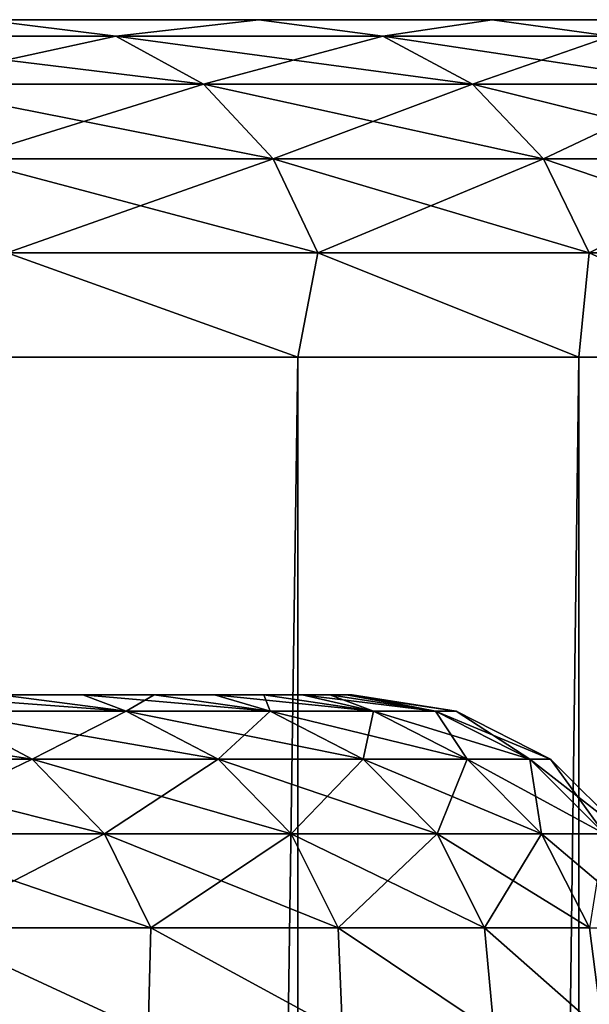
# Model space of a CAD drawing. Header units: millimetres. Extents: x -56 to 60, y -2 to 74.
# Tile 266 of 267: x 40.52 to 42.2, y 70.58 to 73.5. Entities that reach past the tile are written whole.
import ezdxf

# ---------------------------------------------------------------- set-up
doc = ezdxf.new("R2010")
doc.units = ezdxf.units.MM
doc.header["$LTSCALE"] = 127.314815
for name, color, linetype in [('146', 7, 'CONTINUOUS'), ('147', 7, 'CONTINUOUS'), ('148', 7, 'CONTINUOUS'), ('150', 7, 'CONTINUOUS'), ('169', 7, 'CONTINUOUS'), ('170', 7, 'CONTINUOUS'), ('171', 7, 'CONTINUOUS'), ('172', 7, 'CONTINUOUS')]:
    doc.layers.add(name, color=color, linetype=linetype)

msp = doc.modelspace()

# ---------------------------------------------------------------- linework, layer by layer
at = {"layer": '146', "color": 7, "linetype": 'CONTINUOUS', "true_color": 0x96918c}
for points in [[(-41.4831, 71.5, -1.1692), (41.5, 71.5), (-41.5, 71.5), (-41.4831, 71.5, -1.1692)], [(-41.5, 71.5), (41.5, 71.5), (41.4831, 71.5, 1.1692), (-41.5, 71.5)], [(-41.4831, 71.5, 1.1693), (-41.5, 71.5), (41.4831, 71.5, 1.1692), (-41.4831, 71.5, 1.1693)], [(41.4831, 71.5, -1.1693), (41.5, 71.5), (-41.4831, 71.5, -1.1692), (41.4831, 71.5, -1.1693)], [(-41.4339, 71.5, -2.3339), (41.4831, 71.5, -1.1693), (-41.4831, 71.5, -1.1692), (-41.4339, 71.5, -2.3339)], [(-41.4339, 71.5, 2.334), (-41.4831, 71.5, 1.1693), (41.4339, 71.5, 2.3339), (-41.4339, 71.5, 2.334)], [(41.4339, 71.5, 2.3339), (-41.4831, 71.5, 1.1693), (41.4831, 71.5, 1.1692), (41.4339, 71.5, 2.3339)], [(41.4339, 71.5, -2.334), (41.4831, 71.5, -1.1693), (-41.4339, 71.5, -2.3339), (41.4339, 71.5, -2.334)], [(-41.3524, 71.5, -3.494), (41.4339, 71.5, -2.334), (-41.4339, 71.5, -2.3339), (-41.3524, 71.5, -3.494)], [(-41.3524, 71.5, 3.4941), (-41.4339, 71.5, 2.334), (41.3524, 71.5, 3.494), (-41.3524, 71.5, 3.4941)], [(41.3524, 71.5, 3.494), (-41.4339, 71.5, 2.334), (41.4339, 71.5, 2.3339), (41.3524, 71.5, 3.494)], [(41.3524, 71.5, -3.4941), (41.4339, 71.5, -2.334), (-41.3524, 71.5, -3.494), (41.3524, 71.5, -3.4941)], [(-41.2386, 71.5, -4.6495), (41.3524, 71.5, -3.4941), (-41.3524, 71.5, -3.494), (-41.2386, 71.5, -4.6495)], [(-41.2386, 71.5, 4.6496), (-41.3524, 71.5, 3.4941), (41.2386, 71.5, 4.6495), (-41.2386, 71.5, 4.6496)], [(41.2386, 71.5, 4.6495), (-41.3524, 71.5, 3.4941), (41.3524, 71.5, 3.494), (41.2386, 71.5, 4.6495)], [(41.2386, 71.5, -4.6496), (41.3524, 71.5, -3.4941), (-41.2386, 71.5, -4.6495), (41.2386, 71.5, -4.6496)], [(-41.0926, 71.5, -5.8004), (41.2386, 71.5, -4.6496), (-41.2386, 71.5, -4.6495), (-41.0926, 71.5, -5.8004)], [(-41.0926, 71.5, 5.8006), (-41.2386, 71.5, 4.6496), (41.0926, 71.5, 5.8004), (-41.0926, 71.5, 5.8006)], [(41.0926, 71.5, 5.8004), (-41.2386, 71.5, 4.6496), (41.2386, 71.5, 4.6495), (41.0926, 71.5, 5.8004)], [(41.0926, 71.5, -5.8006), (41.2386, 71.5, -4.6496), (-41.0926, 71.5, -5.8004), (41.0926, 71.5, -5.8006)], [(-40.914, 71.5, -6.9483), (41.0926, 71.5, -5.8006), (-41.0926, 71.5, -5.8004), (-40.914, 71.5, -6.9483)], [(-40.914, 71.5, 6.9485), (-41.0926, 71.5, 5.8006), (40.914, 71.5, 6.9483), (-40.914, 71.5, 6.9485)], [(40.914, 71.5, 6.9483), (-41.0926, 71.5, 5.8006), (41.0926, 71.5, 5.8004), (40.914, 71.5, 6.9483)], [(40.914, 71.5, -6.9485), (41.0926, 71.5, -5.8006), (-40.914, 71.5, -6.9483), (40.914, 71.5, -6.9485)], [(-40.7027, 71.5, -8.0938), (40.914, 71.5, -6.9485), (-40.914, 71.5, -6.9483), (-40.7027, 71.5, -8.0938)], [(-40.7027, 71.5, 8.094), (-40.914, 71.5, 6.9485), (40.7027, 71.5, 8.0938), (-40.7027, 71.5, 8.094)], [(40.7027, 71.5, 8.0938), (-40.914, 71.5, 6.9485), (40.914, 71.5, 6.9483), (40.7027, 71.5, 8.0938)], [(40.7027, 71.5, -8.094), (40.914, 71.5, -6.9485), (-40.7027, 71.5, -8.0938), (40.7027, 71.5, -8.094)], [(-40.4592, 71.5, -9.2341), (40.7027, 71.5, -8.094), (-40.7027, 71.5, -8.0938), (-40.4592, 71.5, -9.2341)], [(40.4592, 71.5, 9.2341), (-40.7027, 71.5, 8.094), (40.7027, 71.5, 8.0938), (40.4592, 71.5, 9.2341)], [(40.4592, 71.5, -9.2343), (40.7027, 71.5, -8.094), (-40.4592, 71.5, -9.2341), (40.4592, 71.5, -9.2343)]]:
    msp.add_3dface(points, dxfattribs=at)
at = {"layer": '147', "color": 7, "linetype": 'CONTINUOUS', "true_color": 0x96918c}
for points in [[(40.4098, 73.5, 16.1019), (41.2234, 73.5, 13.8873), (12.6495, 73.5, 15.4916), (40.4098, 73.5, 16.1019)], [(12.6495, 73.5, 15.4916), (41.2234, 73.5, 13.8873), (13.8538, 73.5, 14.4241), (12.6495, 73.5, 15.4916)], [(41.2235, 73.5, -13.8871), (40.4099, 73.5, -16.1017), (13.8529, 73.5, -14.4253), (41.2235, 73.5, -13.8871)], [(14.9708, 73.5, -13.2614), (41.2235, 73.5, -13.8871), (13.8529, 73.5, -14.4253), (14.9708, 73.5, -13.2614)], [(13.8538, 73.5, 14.4241), (41.2234, 73.5, 13.8873), (14.9711, 73.5, 13.2613), (13.8538, 73.5, 14.4241)], [(15.9875, 73.5, -12.0164), (41.2235, 73.5, -13.8871), (14.9708, 73.5, -13.2614), (15.9875, 73.5, -12.0164)], [(41.2234, 73.5, 13.8873), (41.9141, 73.5, 11.6385), (14.9711, 73.5, 13.2613), (41.2234, 73.5, 13.8873)], [(14.9711, 73.5, 13.2613), (41.9141, 73.5, 11.6385), (15.988, 73.5, 12.0154), (14.9711, 73.5, 13.2613)], [(41.9141, 73.5, -11.6383), (41.2235, 73.5, -13.8871), (15.9875, 73.5, -12.0164), (41.9141, 73.5, -11.6383)], [(16.904, 73.5, -10.6884), (41.9141, 73.5, -11.6383), (15.9875, 73.5, -12.0164), (16.904, 73.5, -10.6884)], [(15.988, 73.5, 12.0154), (41.9141, 73.5, 11.6385), (16.9046, 73.5, 10.6877), (15.988, 73.5, 12.0154)], [(42.4827, 73.5, -9.3504), (41.9141, 73.5, -11.6383), (16.904, 73.5, -10.6884), (42.4827, 73.5, -9.3504)], [(17.7082, 73.5, -9.296), (42.4827, 73.5, -9.3504), (16.904, 73.5, -10.6884), (17.7082, 73.5, -9.296)], [(41.9141, 73.5, 11.6385), (42.4827, 73.5, 9.3506), (16.9046, 73.5, 10.6877), (41.9141, 73.5, 11.6385)], [(16.9046, 73.5, 10.6877), (42.4827, 73.5, 9.3506), (17.7083, 73.5, 9.2955), (16.9046, 73.5, 10.6877)], [(18.3994, 73.5, -7.8388), (42.4827, 73.5, -9.3504), (17.7082, 73.5, -9.296), (18.3994, 73.5, -7.8388)], [(42.4827, 73.5, 9.3506), (42.9273, 73.5, 7.0349), (17.7083, 73.5, 9.2955), (42.4827, 73.5, 9.3506)], [(17.7083, 73.5, 9.2955), (42.9273, 73.5, 7.0349), (18.4001, 73.5, 7.8376), (17.7083, 73.5, 9.2955)], [(42.9273, 73.5, -7.0347), (42.4827, 73.5, -9.3504), (18.3994, 73.5, -7.8388), (42.9273, 73.5, -7.0347)], [(18.9704, 73.5, -6.3344), (42.9273, 73.5, -7.0347), (18.3994, 73.5, -7.8388), (18.9704, 73.5, -6.3344)], [(18.4001, 73.5, 7.8376), (42.9273, 73.5, 7.0349), (18.9701, 73.5, 6.3347), (18.4001, 73.5, 7.8376)], [(42.9273, 73.5, 7.0349), (43.2445, 73.5, 4.7072), (18.9701, 73.5, 6.3347), (42.9273, 73.5, 7.0349)], [(18.9701, 73.5, 6.3347), (43.2445, 73.5, 4.7072), (19.4189, 73.5, 4.7847), (18.9701, 73.5, 6.3347)], [(19.4184, 73.5, -4.7864), (42.9273, 73.5, -7.0347), (18.9704, 73.5, -6.3344), (19.4184, 73.5, -4.7864)], [(43.2445, 73.5, -4.7071), (42.9273, 73.5, -7.0347), (19.4184, 73.5, -4.7864), (43.2445, 73.5, -4.7071)], [(19.741, 73.5, -3.2083), (43.2445, 73.5, -4.7071), (19.4184, 73.5, -4.7864), (19.741, 73.5, -3.2083)], [(19.4189, 73.5, 4.7847), (43.2445, 73.5, 4.7072), (19.7407, 73.5, 3.2095), (19.4189, 73.5, 4.7847)], [(43.2445, 73.5, 4.7072), (43.4353, 73.5, 2.3626), (19.7407, 73.5, 3.2095), (43.2445, 73.5, 4.7072)], [(19.7407, 73.5, 3.2095), (43.4353, 73.5, 2.3626), (19.9349, 73.5, 1.6081), (19.7407, 73.5, 3.2095)], [(43.4353, 73.5, -2.3625), (43.2445, 73.5, -4.7071), (19.741, 73.5, -3.2083), (43.4353, 73.5, -2.3625)], [(19.9347, 73.5, -1.61), (43.4353, 73.5, -2.3625), (19.741, 73.5, -3.2083), (19.9347, 73.5, -1.61)], [(43.5, 73.5), (43.4353, 73.5, -2.3625), (19.9347, 73.5, -1.61), (43.5, 73.5)], [(20, 73.5, 0.0008), (43.5, 73.5), (19.9347, 73.5, -1.61), (20, 73.5, 0.0008)], [(43.4353, 73.5, 2.3626), (43.5, 73.5), (19.9349, 73.5, 1.6081), (43.4353, 73.5, 2.3626)], [(19.9349, 73.5, 1.6081), (43.5, 73.5), (20, 73.5, 0.0008), (19.9349, 73.5, 1.6081)]]:
    msp.add_3dface(points, dxfattribs=at)
at = {"layer": '148', "color": 7, "linetype": 'CONTINUOUS', "true_color": 0x96918c}
for points in [[(40.3871, 72.5, 18.6851), (40.3872, 6.7, 18.6848), (41.3395, 72.5, 16.4712), (40.3871, 72.5, 18.6851)], [(40.3872, 6.7, 18.6848), (41.3396, 6.7, 16.4708), (41.3395, 72.5, 16.4712), (40.3872, 6.7, 18.6848)], [(41.3395, 72.5, 16.4712), (41.3396, 6.7, 16.4708), (42.1706, 72.5, 14.2089), (41.3395, 72.5, 16.4712)], [(41.3396, 6.7, 16.4708), (42.1707, 6.7, 14.2086), (42.1706, 72.5, 14.2089), (41.3396, 6.7, 16.4708)], [(42.1706, 72.5, 14.2089), (42.1707, 6.7, 14.2086), (42.878, 72.5, 11.905), (42.1706, 72.5, 14.2089)], [(42.1707, 6.7, 14.2086), (42.8781, 6.7, 11.9047), (42.878, 72.5, 11.905), (42.1707, 6.7, 14.2086)]]:
    msp.add_3dface(points, dxfattribs=at)
at = {"layer": '150', "color": 7, "linetype": 'CONTINUOUS', "true_color": 0x96918c}
for points in [[(41.3395, 72.5, -16.4712), (40.3872, 6.7, -18.6848), (40.3871, 72.5, -18.6851), (41.3395, 72.5, -16.4712)], [(41.3396, 6.7, -16.4708), (40.3872, 6.7, -18.6848), (41.3395, 72.5, -16.4712), (41.3396, 6.7, -16.4708)], [(42.1706, 72.5, -14.2089), (41.3396, 6.7, -16.4708), (41.3395, 72.5, -16.4712), (42.1706, 72.5, -14.2089)], [(42.1707, 6.7, -14.2086), (41.3396, 6.7, -16.4708), (42.1706, 72.5, -14.2089), (42.1707, 6.7, -14.2086)], [(42.878, 72.5, -11.905), (42.1707, 6.7, -14.2086), (42.1706, 72.5, -14.2089), (42.878, 72.5, -11.905)], [(42.8781, 6.7, -11.9047), (42.1707, 6.7, -14.2086), (42.878, 72.5, -11.905), (42.8781, 6.7, -11.9047)]]:
    msp.add_3dface(points, dxfattribs=at)
at = {"layer": '169', "color": 7, "linetype": 'CONTINUOUS', "true_color": 0x96918c}
for points in [[(40.2842, 71.4513, 11.1849), (40.4592, 71.5, 9.2341), (40.8307, 71.4513, 8.9875), (40.2842, 71.4513, 11.1849)], [(40.4592, 71.5, 9.2341), (40.7027, 71.5, 8.0938), (40.8307, 71.4513, 8.9875), (40.4592, 71.5, 9.2341)], [(40.7027, 71.5, 8.0938), (40.914, 71.5, 6.9483), (40.8307, 71.4513, 8.9875), (40.7027, 71.5, 8.0938)], [(40.8307, 71.4513, 8.9875), (40.914, 71.5, 6.9483), (41.2574, 71.4513, 6.7638), (40.8307, 71.4513, 8.9875)], [(40.914, 71.5, 6.9483), (41.0926, 71.5, 5.8004), (41.2574, 71.4513, 6.7638), (40.914, 71.5, 6.9483)], [(41.0926, 71.5, 5.8004), (41.2386, 71.5, 4.6495), (41.2574, 71.4513, 6.7638), (41.0926, 71.5, 5.8004)], [(41.2386, 71.5, 4.6495), (41.3524, 71.5, 3.494), (41.563, 71.4513, 4.5203), (41.2386, 71.5, 4.6495)], [(41.2574, 71.4513, 6.7638), (41.2386, 71.5, 4.6495), (41.563, 71.4513, 4.5203), (41.2574, 71.4513, 6.7638)], [(41.3524, 71.5, 3.494), (41.4339, 71.5, 2.3339), (41.563, 71.4513, 4.5203), (41.3524, 71.5, 3.494)], [(41.4339, 71.5, 2.3339), (41.4831, 71.5, 1.1692), (41.7468, 71.4513, 2.2634), (41.4339, 71.5, 2.3339)], [(41.563, 71.4513, 4.5203), (41.4339, 71.5, 2.3339), (41.7468, 71.4513, 2.2634), (41.563, 71.4513, 4.5203)], [(41.4831, 71.5, 1.1692), (41.5, 71.5), (41.7468, 71.4513, 2.2634), (41.4831, 71.5, 1.1692)], [(41.5, 71.5), (41.8081, 71.4513), (41.7468, 71.4513, 2.2634), (41.5, 71.5)], [(39.8841, 71.3094, 13.4385), (40.2842, 71.4513, 11.1849), (40.5532, 71.3094, 11.2595), (39.8841, 71.3094, 13.4385)], [(40.2842, 71.4513, 11.1849), (40.8307, 71.4513, 8.9875), (40.5532, 71.3094, 11.2595), (40.2842, 71.4513, 11.1849)], [(40.5532, 71.3094, 11.2595), (40.8307, 71.4513, 8.9875), (41.1033, 71.3094, 9.0475), (40.5532, 71.3094, 11.2595)], [(40.8307, 71.4513, 8.9875), (41.2574, 71.4513, 6.7638), (41.1033, 71.3094, 9.0475), (40.8307, 71.4513, 8.9875)], [(41.1033, 71.3094, 9.0475), (41.2574, 71.4513, 6.7638), (41.5328, 71.3094, 6.809), (41.1033, 71.3094, 9.0475)], [(41.2574, 71.4513, 6.7638), (41.563, 71.4513, 4.5203), (41.5328, 71.3094, 6.809), (41.2574, 71.4513, 6.7638)], [(41.5328, 71.3094, 6.809), (41.563, 71.4513, 4.5203), (41.8406, 71.3094, 4.5504), (41.5328, 71.3094, 6.809)], [(41.563, 71.4513, 4.5203), (41.7468, 71.4513, 2.2634), (41.8406, 71.3094, 4.5504), (41.563, 71.4513, 4.5203)], [(41.7468, 71.4513, 2.2634), (41.8081, 71.4513), (42.0256, 71.3094, 2.2786), (41.7468, 71.4513, 2.2634)], [(41.8406, 71.3094, 4.5504), (41.7468, 71.4513, 2.2634), (42.0256, 71.3094, 2.2786), (41.8406, 71.3094, 4.5504)], [(41.8081, 71.4513), (42.0873, 71.3094), (42.0256, 71.3094, 2.2786), (41.8081, 71.4513)], [(39.8841, 71.3094, 13.4385), (40.5532, 71.3094, 11.2595), (40.0941, 71.088, 13.5093), (39.8841, 71.3094, 13.4385)], [(40.0941, 71.088, 13.5093), (40.5532, 71.3094, 11.2595), (40.7667, 71.088, 11.3188), (40.0941, 71.088, 13.5093)], [(40.5532, 71.3094, 11.2595), (41.1033, 71.3094, 9.0475), (40.7667, 71.088, 11.3188), (40.5532, 71.3094, 11.2595)], [(40.7667, 71.088, 11.3188), (41.1033, 71.3094, 9.0475), (41.3197, 71.088, 9.0951), (40.7667, 71.088, 11.3188)], [(41.1033, 71.3094, 9.0475), (41.5328, 71.3094, 6.809), (41.3197, 71.088, 9.0951), (41.1033, 71.3094, 9.0475)], [(41.3197, 71.088, 9.0951), (41.5328, 71.3094, 6.809), (41.7515, 71.088, 6.8448), (41.3197, 71.088, 9.0951)], [(41.5328, 71.3094, 6.809), (41.8406, 71.3094, 4.5504), (41.7515, 71.088, 6.8448), (41.5328, 71.3094, 6.809)], [(41.7515, 71.088, 6.8448), (41.8406, 71.3094, 4.5504), (42.0608, 71.088, 4.5744), (41.7515, 71.088, 6.8448)], [(41.8406, 71.3094, 4.5504), (42.0256, 71.3094, 2.2786), (42.0608, 71.088, 4.5744), (41.8406, 71.3094, 4.5504)], [(42.0256, 71.3094, 2.2786), (42.0873, 71.3094), (42.2468, 71.088, 2.2906), (42.0256, 71.3094, 2.2786)], [(42.0608, 71.088, 4.5744), (42.0256, 71.3094, 2.2786), (42.2468, 71.088, 2.2906), (42.0608, 71.088, 4.5744)], [(42.0873, 71.3094), (42.3088, 71.088), (42.2468, 71.088, 2.2906), (42.0873, 71.3094)], [(40.0941, 71.088, 13.5093), (40.7667, 71.088, 11.3188), (40.2289, 70.809, 13.5547), (40.0941, 71.088, 13.5093)], [(40.2289, 70.809, 13.5547), (40.7667, 71.088, 11.3188), (40.9037, 70.809, 11.3569), (40.2289, 70.809, 13.5547)], [(40.7667, 71.088, 11.3188), (41.3197, 71.088, 9.0951), (40.9037, 70.809, 11.3569), (40.7667, 71.088, 11.3188)], [(40.9037, 70.809, 11.3569), (41.3197, 71.088, 9.0951), (41.4586, 70.809, 9.1257), (40.9037, 70.809, 11.3569)], [(41.3197, 71.088, 9.0951), (41.7515, 71.088, 6.8448), (41.4586, 70.809, 9.1257), (41.3197, 71.088, 9.0951)], [(41.4586, 70.809, 9.1257), (41.7515, 71.088, 6.8448), (41.8918, 70.809, 6.8678), (41.4586, 70.809, 9.1257)], [(41.7515, 71.088, 6.8448), (42.0608, 71.088, 4.5744), (41.8918, 70.809, 6.8678), (41.7515, 71.088, 6.8448)], [(41.8918, 70.809, 6.8678), (42.0608, 71.088, 4.5744), (42.2022, 70.809, 4.5898), (41.8918, 70.809, 6.8678)], [(42.0608, 71.088, 4.5744), (42.2468, 71.088, 2.2906), (42.2022, 70.809, 4.5898), (42.0608, 71.088, 4.5744)], [(40.8964, 70.5, 11.5644), (40.1972, 70.5, 13.7997), (40.2289, 70.809, 13.5547), (40.8964, 70.5, 11.5644)], [(40.8964, 70.5, 11.5644), (40.2289, 70.809, 13.5547), (40.9037, 70.809, 11.3569), (40.8964, 70.5, 11.5644)], [(41.4713, 70.5, 9.2939), (40.8964, 70.5, 11.5644), (40.9037, 70.809, 11.3569), (41.4713, 70.5, 9.2939)], [(41.4713, 70.5, 9.2939), (40.9037, 70.809, 11.3569), (41.4586, 70.809, 9.1257), (41.4713, 70.5, 9.2939)], [(41.9204, 70.5, 6.9953), (41.4713, 70.5, 9.2939), (41.4586, 70.809, 9.1257), (41.9204, 70.5, 6.9953)], [(41.9204, 70.5, 6.9953), (41.4586, 70.809, 9.1257), (41.8918, 70.809, 6.8678), (41.9204, 70.5, 6.9953)], [(42.2421, 70.5, 4.6753), (41.9204, 70.5, 6.9953), (41.8918, 70.809, 6.8678), (42.2421, 70.5, 4.6753)], [(42.2421, 70.5, 4.6753), (41.8918, 70.809, 6.8678), (42.2022, 70.809, 4.5898), (42.2421, 70.5, 4.6753)]]:
    msp.add_3dface(points, dxfattribs=at)
at = {"layer": '170', "color": 7, "linetype": 'CONTINUOUS', "true_color": 0x96918c}
for points in [[(40.4592, 71.5, -9.2343), (40.1841, 71.5, -10.3667), (40.8307, 71.4513, -8.9875), (40.4592, 71.5, -9.2343)], [(40.8307, 71.4513, -8.9875), (40.1841, 71.5, -10.3667), (40.2842, 71.4513, -11.1849), (40.8307, 71.4513, -8.9875)], [(40.7027, 71.5, -8.094), (40.4592, 71.5, -9.2343), (40.8307, 71.4513, -8.9875), (40.7027, 71.5, -8.094)], [(40.914, 71.5, -6.9485), (40.7027, 71.5, -8.094), (41.2574, 71.4513, -6.7638), (40.914, 71.5, -6.9485)], [(41.2574, 71.4513, -6.7638), (40.7027, 71.5, -8.094), (40.8307, 71.4513, -8.9875), (41.2574, 71.4513, -6.7638)], [(41.0926, 71.5, -5.8006), (40.914, 71.5, -6.9485), (41.2574, 71.4513, -6.7638), (41.0926, 71.5, -5.8006)], [(41.2386, 71.5, -4.6496), (41.0926, 71.5, -5.8006), (41.563, 71.4513, -4.5203), (41.2386, 71.5, -4.6496)], [(41.563, 71.4513, -4.5203), (41.0926, 71.5, -5.8006), (41.2574, 71.4513, -6.7638), (41.563, 71.4513, -4.5203)], [(41.3524, 71.5, -3.4941), (41.2386, 71.5, -4.6496), (41.563, 71.4513, -4.5203), (41.3524, 71.5, -3.4941)], [(41.4339, 71.5, -2.334), (41.3524, 71.5, -3.4941), (41.7468, 71.4513, -2.2634), (41.4339, 71.5, -2.334)], [(41.7468, 71.4513, -2.2634), (41.3524, 71.5, -3.4941), (41.563, 71.4513, -4.5203), (41.7468, 71.4513, -2.2634)], [(41.4831, 71.5, -1.1693), (41.4339, 71.5, -2.334), (41.7468, 71.4513, -2.2634), (41.4831, 71.5, -1.1693)], [(41.5, 71.5), (41.4831, 71.5, -1.1693), (41.8081, 71.4513), (41.5, 71.5)], [(41.8081, 71.4513), (41.4831, 71.5, -1.1693), (41.7468, 71.4513, -2.2634), (41.8081, 71.4513)], [(40.2842, 71.4513, -11.1849), (39.6196, 71.4513, -13.3494), (40.5532, 71.3094, -11.2595), (40.2842, 71.4513, -11.1849)], [(40.5532, 71.3094, -11.2595), (39.6196, 71.4513, -13.3494), (39.8841, 71.3094, -13.4385), (40.5532, 71.3094, -11.2595)], [(40.8307, 71.4513, -8.9875), (40.2842, 71.4513, -11.1849), (41.1033, 71.3094, -9.0475), (40.8307, 71.4513, -8.9875)], [(41.1033, 71.3094, -9.0475), (40.2842, 71.4513, -11.1849), (40.5532, 71.3094, -11.2595), (41.1033, 71.3094, -9.0475)], [(41.2574, 71.4513, -6.7638), (40.8307, 71.4513, -8.9875), (41.5328, 71.3094, -6.809), (41.2574, 71.4513, -6.7638)], [(41.5328, 71.3094, -6.809), (40.8307, 71.4513, -8.9875), (41.1033, 71.3094, -9.0475), (41.5328, 71.3094, -6.809)], [(41.563, 71.4513, -4.5203), (41.2574, 71.4513, -6.7638), (41.8406, 71.3094, -4.5504), (41.563, 71.4513, -4.5203)], [(41.8406, 71.3094, -4.5504), (41.2574, 71.4513, -6.7638), (41.5328, 71.3094, -6.809), (41.8406, 71.3094, -4.5504)], [(41.7468, 71.4513, -2.2634), (41.563, 71.4513, -4.5203), (42.0256, 71.3094, -2.2786), (41.7468, 71.4513, -2.2634)], [(42.0256, 71.3094, -2.2786), (41.563, 71.4513, -4.5203), (41.8406, 71.3094, -4.5504), (42.0256, 71.3094, -2.2786)], [(41.8081, 71.4513), (41.7468, 71.4513, -2.2634), (42.0873, 71.3094), (41.8081, 71.4513)], [(42.0873, 71.3094), (41.7468, 71.4513, -2.2634), (42.0256, 71.3094, -2.2786), (42.0873, 71.3094)], [(40.5532, 71.3094, -11.2595), (39.8841, 71.3094, -13.4385), (40.7667, 71.088, -11.3188), (40.5532, 71.3094, -11.2595)], [(40.7667, 71.088, -11.3188), (39.8841, 71.3094, -13.4385), (40.0941, 71.088, -13.5093), (40.7667, 71.088, -11.3188)], [(41.1033, 71.3094, -9.0475), (40.5532, 71.3094, -11.2595), (41.3197, 71.088, -9.0951), (41.1033, 71.3094, -9.0475)], [(41.3197, 71.088, -9.0951), (40.5532, 71.3094, -11.2595), (40.7667, 71.088, -11.3188), (41.3197, 71.088, -9.0951)], [(41.5328, 71.3094, -6.809), (41.1033, 71.3094, -9.0475), (41.7515, 71.088, -6.8448), (41.5328, 71.3094, -6.809)], [(41.7515, 71.088, -6.8448), (41.1033, 71.3094, -9.0475), (41.3197, 71.088, -9.0951), (41.7515, 71.088, -6.8448)], [(41.8406, 71.3094, -4.5504), (41.5328, 71.3094, -6.809), (42.0608, 71.088, -4.5744), (41.8406, 71.3094, -4.5504)], [(42.0608, 71.088, -4.5744), (41.5328, 71.3094, -6.809), (41.7515, 71.088, -6.8448), (42.0608, 71.088, -4.5744)], [(42.0256, 71.3094, -2.2786), (41.8406, 71.3094, -4.5504), (42.2468, 71.088, -2.2906), (42.0256, 71.3094, -2.2786)], [(42.2468, 71.088, -2.2906), (41.8406, 71.3094, -4.5504), (42.0608, 71.088, -4.5744), (42.2468, 71.088, -2.2906)], [(42.0873, 71.3094), (42.0256, 71.3094, -2.2786), (42.3088, 71.088), (42.0873, 71.3094)], [(42.3088, 71.088), (42.0256, 71.3094, -2.2786), (42.2468, 71.088, -2.2906), (42.3088, 71.088)], [(40.7667, 71.088, -11.3188), (40.0941, 71.088, -13.5093), (40.9037, 70.809, -11.3569), (40.7667, 71.088, -11.3188)], [(40.9037, 70.809, -11.3569), (40.0941, 71.088, -13.5093), (40.2289, 70.809, -13.5547), (40.9037, 70.809, -11.3569)], [(41.3197, 71.088, -9.0951), (40.7667, 71.088, -11.3188), (41.4586, 70.809, -9.1257), (41.3197, 71.088, -9.0951)], [(41.4586, 70.809, -9.1257), (40.7667, 71.088, -11.3188), (40.9037, 70.809, -11.3569), (41.4586, 70.809, -9.1257)], [(41.7515, 71.088, -6.8448), (41.3197, 71.088, -9.0951), (41.8918, 70.809, -6.8678), (41.7515, 71.088, -6.8448)], [(41.8918, 70.809, -6.8678), (41.3197, 71.088, -9.0951), (41.4586, 70.809, -9.1257), (41.8918, 70.809, -6.8678)], [(42.0608, 71.088, -4.5744), (41.7515, 71.088, -6.8448), (42.2022, 70.809, -4.5898), (42.0608, 71.088, -4.5744)], [(42.2022, 70.809, -4.5898), (41.7515, 71.088, -6.8448), (41.8918, 70.809, -6.8678), (42.2022, 70.809, -4.5898)], [(42.2468, 71.088, -2.2906), (42.0608, 71.088, -4.5744), (42.3888, 70.809, -2.2983), (42.2468, 71.088, -2.2906)], [(42.3888, 70.809, -2.2983), (42.0608, 71.088, -4.5744), (42.2022, 70.809, -4.5898), (42.3888, 70.809, -2.2983)], [(40.1972, 70.5, -13.7997), (40.8964, 70.5, -11.5644), (40.2289, 70.809, -13.5547), (40.1972, 70.5, -13.7997)], [(40.8964, 70.5, -11.5644), (40.9037, 70.809, -11.3569), (40.2289, 70.809, -13.5547), (40.8964, 70.5, -11.5644)], [(40.8964, 70.5, -11.5644), (41.4713, 70.5, -9.2939), (40.9037, 70.809, -11.3569), (40.8964, 70.5, -11.5644)], [(41.4713, 70.5, -9.2939), (41.4586, 70.809, -9.1257), (40.9037, 70.809, -11.3569), (41.4713, 70.5, -9.2939)], [(41.4713, 70.5, -9.2939), (41.9204, 70.5, -6.9953), (41.4586, 70.809, -9.1257), (41.4713, 70.5, -9.2939)], [(41.9204, 70.5, -6.9953), (41.8918, 70.809, -6.8678), (41.4586, 70.809, -9.1257), (41.9204, 70.5, -6.9953)], [(41.9204, 70.5, -6.9953), (42.2421, 70.5, -4.6753), (41.8918, 70.809, -6.8678), (41.9204, 70.5, -6.9953)], [(42.2421, 70.5, -4.6753), (42.2022, 70.809, -4.5898), (41.8918, 70.809, -6.8678), (42.2421, 70.5, -4.6753)]]:
    msp.add_3dface(points, dxfattribs=at)
at = {"layer": '171', "color": 7, "linetype": 'CONTINUOUS', "true_color": 0x96918c}
for points in [[(40.4099, 73.5, -16.1017), (40.8001, 73.4513, -15.9532), (39.8932, 73.4513, -18.102), (40.4099, 73.5, -16.1017)], [(40.4099, 73.5, -16.1017), (41.2235, 73.5, -13.8871), (40.8001, 73.4513, -15.9532), (40.4099, 73.5, -16.1017)], [(41.2235, 73.5, -13.8871), (41.5913, 73.4513, -13.7591), (40.8001, 73.4513, -15.9532), (41.2235, 73.5, -13.8871)], [(41.2235, 73.5, -13.8871), (41.9141, 73.5, -11.6383), (41.5913, 73.4513, -13.7591), (41.2235, 73.5, -13.8871)], [(41.9141, 73.5, -11.6383), (42.2647, 73.4513, -11.526), (41.5913, 73.4513, -13.7591), (41.9141, 73.5, -11.6383)], [(41.9141, 73.5, -11.6383), (42.4827, 73.5, -9.3504), (42.2647, 73.4513, -11.526), (41.9141, 73.5, -11.6383)], [(40.8001, 73.4513, -15.9532), (40.1474, 73.3094, -18.2174), (39.8932, 73.4513, -18.102), (40.8001, 73.4513, -15.9532)], [(41.0601, 73.3094, -16.0548), (40.1474, 73.3094, -18.2174), (40.8001, 73.4513, -15.9532), (41.0601, 73.3094, -16.0548)], [(41.5913, 73.4513, -13.7591), (41.0601, 73.3094, -16.0548), (40.8001, 73.4513, -15.9532), (41.5913, 73.4513, -13.7591)], [(41.8564, 73.3094, -13.8468), (41.0601, 73.3094, -16.0548), (41.5913, 73.4513, -13.7591), (41.8564, 73.3094, -13.8468)], [(42.2647, 73.4513, -11.526), (41.8564, 73.3094, -13.8468), (41.5913, 73.4513, -13.7591), (42.2647, 73.4513, -11.526)], [(42.534, 73.3094, -11.5995), (41.8564, 73.3094, -13.8468), (42.2647, 73.4513, -11.526), (42.534, 73.3094, -11.5995)], [(41.0601, 73.3094, -16.0548), (40.3492, 73.088, -18.3089), (40.1474, 73.3094, -18.2174), (41.0601, 73.3094, -16.0548)], [(41.2664, 73.088, -16.1355), (40.3492, 73.088, -18.3089), (41.0601, 73.3094, -16.0548), (41.2664, 73.088, -16.1355)], [(41.8564, 73.3094, -13.8468), (41.2664, 73.088, -16.1355), (41.0601, 73.3094, -16.0548), (41.8564, 73.3094, -13.8468)], [(42.0667, 73.088, -13.9164), (41.2664, 73.088, -16.1355), (41.8564, 73.3094, -13.8468), (42.0667, 73.088, -13.9164)], [(42.534, 73.3094, -11.5995), (42.0667, 73.088, -13.9164), (41.8564, 73.3094, -13.8468), (42.534, 73.3094, -11.5995)], [(42.7477, 73.088, -11.6578), (42.0667, 73.088, -13.9164), (42.534, 73.3094, -11.5995), (42.7477, 73.088, -11.6578)], [(41.2664, 73.088, -16.1355), (40.4787, 72.809, -18.3677), (40.3492, 73.088, -18.3089), (41.2664, 73.088, -16.1355)], [(41.3989, 72.809, -16.1873), (40.4787, 72.809, -18.3677), (41.2664, 73.088, -16.1355), (41.3989, 72.809, -16.1873)], [(42.0667, 73.088, -13.9164), (41.3989, 72.809, -16.1873), (41.2664, 73.088, -16.1355), (42.0667, 73.088, -13.9164)], [(42.2017, 72.809, -13.961), (41.3989, 72.809, -16.1873), (42.0667, 73.088, -13.9164), (42.2017, 72.809, -13.961)], [(42.7477, 73.088, -11.6578), (42.2017, 72.809, -13.961), (42.0667, 73.088, -13.9164), (42.7477, 73.088, -11.6578)], [(42.885, 72.809, -11.6952), (42.2017, 72.809, -13.961), (42.7477, 73.088, -11.6578), (42.885, 72.809, -11.6952)], [(41.3395, 72.5, -16.4712), (40.3871, 72.5, -18.6851), (40.4787, 72.809, -18.3677), (41.3395, 72.5, -16.4712)], [(41.3989, 72.809, -16.1873), (41.3395, 72.5, -16.4712), (40.4787, 72.809, -18.3677), (41.3989, 72.809, -16.1873)], [(42.1706, 72.5, -14.2089), (41.3395, 72.5, -16.4712), (41.3989, 72.809, -16.1873), (42.1706, 72.5, -14.2089)], [(42.2017, 72.809, -13.961), (42.1706, 72.5, -14.2089), (41.3989, 72.809, -16.1873), (42.2017, 72.809, -13.961)], [(42.878, 72.5, -11.905), (42.1706, 72.5, -14.2089), (42.2017, 72.809, -13.961), (42.878, 72.5, -11.905)], [(42.885, 72.809, -11.6952), (42.878, 72.5, -11.905), (42.2017, 72.809, -13.961), (42.885, 72.809, -11.6952)]]:
    msp.add_3dface(points, dxfattribs=at)
at = {"layer": '172', "color": 7, "linetype": 'CONTINUOUS', "true_color": 0x96918c}
for points in [[(40.4098, 73.5, 16.1019), (39.8932, 73.4513, 18.102), (40.8001, 73.4513, 15.9532), (40.4098, 73.5, 16.1019)], [(41.2234, 73.5, 13.8873), (40.4098, 73.5, 16.1019), (40.8001, 73.4513, 15.9532), (41.2234, 73.5, 13.8873)], [(41.2234, 73.5, 13.8873), (40.8001, 73.4513, 15.9532), (41.5913, 73.4513, 13.7591), (41.2234, 73.5, 13.8873)], [(41.9141, 73.5, 11.6385), (41.2234, 73.5, 13.8873), (41.5913, 73.4513, 13.7591), (41.9141, 73.5, 11.6385)], [(41.9141, 73.5, 11.6385), (41.5913, 73.4513, 13.7591), (42.2647, 73.4513, 11.526), (41.9141, 73.5, 11.6385)], [(42.4827, 73.5, 9.3506), (41.9141, 73.5, 11.6385), (42.2647, 73.4513, 11.526), (42.4827, 73.5, 9.3506)], [(40.1474, 73.3094, 18.2174), (41.0601, 73.3094, 16.0548), (39.8932, 73.4513, 18.102), (40.1474, 73.3094, 18.2174)], [(39.8932, 73.4513, 18.102), (41.0601, 73.3094, 16.0548), (40.8001, 73.4513, 15.9532), (39.8932, 73.4513, 18.102)], [(41.0601, 73.3094, 16.0548), (41.8564, 73.3094, 13.8468), (40.8001, 73.4513, 15.9532), (41.0601, 73.3094, 16.0548)], [(40.8001, 73.4513, 15.9532), (41.8564, 73.3094, 13.8468), (41.5913, 73.4513, 13.7591), (40.8001, 73.4513, 15.9532)], [(41.8564, 73.3094, 13.8468), (42.534, 73.3094, 11.5995), (41.5913, 73.4513, 13.7591), (41.8564, 73.3094, 13.8468)], [(41.5913, 73.4513, 13.7591), (42.534, 73.3094, 11.5995), (42.2647, 73.4513, 11.526), (41.5913, 73.4513, 13.7591)], [(40.3492, 73.088, 18.3089), (41.2664, 73.088, 16.1355), (40.1474, 73.3094, 18.2174), (40.3492, 73.088, 18.3089)], [(40.1474, 73.3094, 18.2174), (41.2664, 73.088, 16.1355), (41.0601, 73.3094, 16.0548), (40.1474, 73.3094, 18.2174)], [(41.2664, 73.088, 16.1355), (42.0667, 73.088, 13.9164), (41.0601, 73.3094, 16.0548), (41.2664, 73.088, 16.1355)], [(41.0601, 73.3094, 16.0548), (42.0667, 73.088, 13.9164), (41.8564, 73.3094, 13.8468), (41.0601, 73.3094, 16.0548)], [(42.0667, 73.088, 13.9164), (42.7477, 73.088, 11.6578), (41.8564, 73.3094, 13.8468), (42.0667, 73.088, 13.9164)], [(41.8564, 73.3094, 13.8468), (42.7477, 73.088, 11.6578), (42.534, 73.3094, 11.5995), (41.8564, 73.3094, 13.8468)], [(40.4787, 72.809, 18.3677), (41.3989, 72.809, 16.1873), (40.3492, 73.088, 18.3089), (40.4787, 72.809, 18.3677)], [(40.3492, 73.088, 18.3089), (41.3989, 72.809, 16.1873), (41.2664, 73.088, 16.1355), (40.3492, 73.088, 18.3089)], [(41.3989, 72.809, 16.1873), (42.2017, 72.809, 13.961), (41.2664, 73.088, 16.1355), (41.3989, 72.809, 16.1873)], [(41.2664, 73.088, 16.1355), (42.2017, 72.809, 13.961), (42.0667, 73.088, 13.9164), (41.2664, 73.088, 16.1355)], [(42.2017, 72.809, 13.961), (42.885, 72.809, 11.6952), (42.0667, 73.088, 13.9164), (42.2017, 72.809, 13.961)], [(42.0667, 73.088, 13.9164), (42.885, 72.809, 11.6952), (42.7477, 73.088, 11.6578), (42.0667, 73.088, 13.9164)], [(40.3871, 72.5, 18.6851), (41.3395, 72.5, 16.4712), (40.4787, 72.809, 18.3677), (40.3871, 72.5, 18.6851)], [(40.4787, 72.809, 18.3677), (41.3395, 72.5, 16.4712), (41.3989, 72.809, 16.1873), (40.4787, 72.809, 18.3677)], [(41.3395, 72.5, 16.4712), (42.1706, 72.5, 14.2089), (41.3989, 72.809, 16.1873), (41.3395, 72.5, 16.4712)], [(41.3989, 72.809, 16.1873), (42.1706, 72.5, 14.2089), (42.2017, 72.809, 13.961), (41.3989, 72.809, 16.1873)], [(42.1706, 72.5, 14.2089), (42.878, 72.5, 11.905), (42.2017, 72.809, 13.961), (42.1706, 72.5, 14.2089)], [(42.2017, 72.809, 13.961), (42.878, 72.5, 11.905), (42.885, 72.809, 11.6952), (42.2017, 72.809, 13.961)]]:
    msp.add_3dface(points, dxfattribs=at)

doc.saveas('drawing.dxf')
